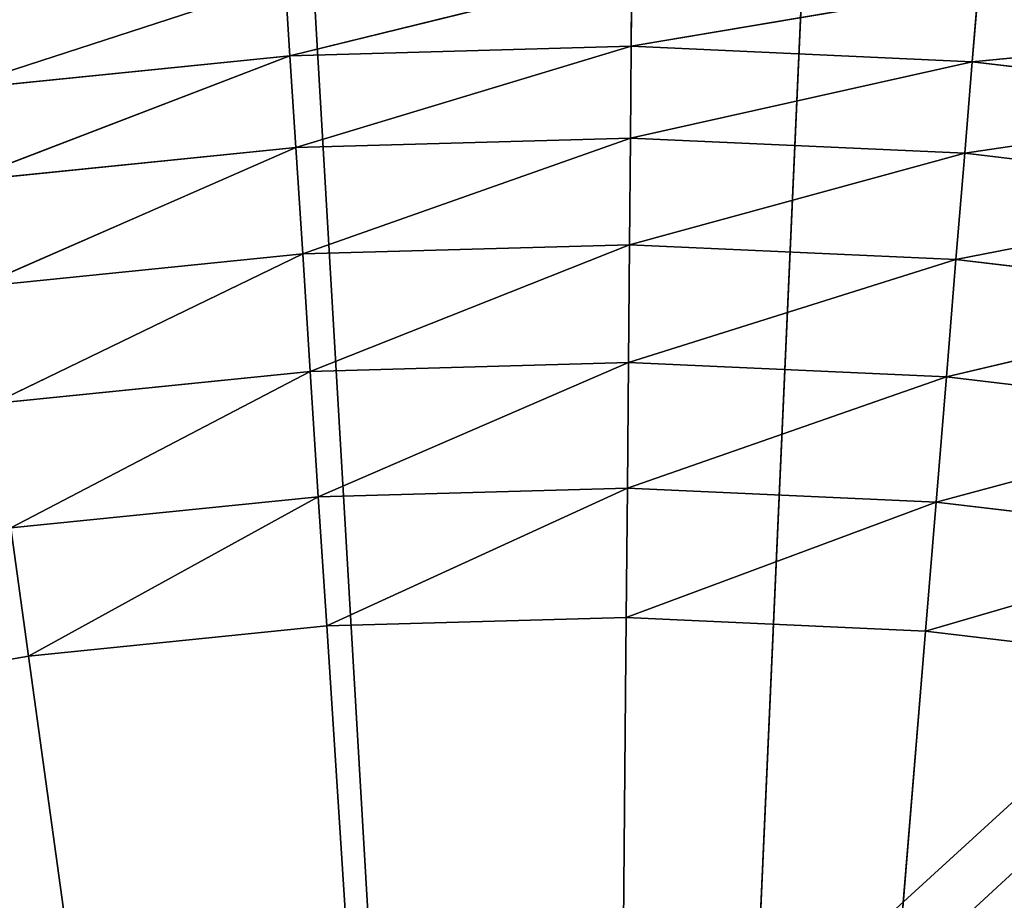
# Model space of a CAD drawing. Extents: x 0.4 to 80.4, y 0.1 to 20.1.
# Tile 594 of 656: x 78.318 to 78.451, y 18.079 to 18.197. Entities that reach past the tile are written whole.
import ezdxf

# ---------------------------------------------------------------- set-up
doc = ezdxf.new("R2010")
doc.units = 0
doc.header["$LTSCALE"] = 2.54
doc.layers.get('0').update_dxf_attribs({"color": 13, "linetype": 'CONTINUOUS'})

# ---------------------------------------------------------------- blocks, each defined once
blk = doc.blocks.new('P__KA_KUCHENNA_MOLISA_STL')
at = {"color": 0}
for p, q in [((78.17003, 17.83523, 89.5), (80.395, 19.86711, 89.5)), ((78.17003, 17.83523, 89.5), (80.395, 19.86711, 89.5)), ((78.22, 17.87022, 89.5), (80.395, 19.86711, 89.5)), ((78.22, 17.87022, 89.5), (80.395, 19.86711, 89.5)), ((78.42403, 18.21646, 89.4), (78.395, 17.56711, 89.4)), ((78.42403, 18.21646, 89.4), (78.395, 17.56711, 89.4)), ((78.395, 17.56711, 89.4), (78.3571, 18.216, 89.4)), ((78.395, 17.56711, 89.4), (78.3571, 18.216, 89.4)), ((78.40056, 18.20369, 88.95), (78.35472, 18.19242, 88.93572)), ((78.40056, 18.20369, 88.95), (78.35472, 18.19242, 88.93572)), ((78.40048, 18.19369, 88.93572), (78.40056, 18.20369, 88.95)), ((78.40048, 18.19369, 88.93572), (78.40056, 18.20369, 88.95)), ((78.30919, 18.18781, 88.93572), (78.35408, 18.2024, 88.95)), ((78.30919, 18.18781, 88.93572), (78.35408, 18.2024, 88.95)), ((78.35472, 18.19242, 88.93572), (78.35408, 18.2024, 88.95)), ((78.35472, 18.19242, 88.93572), (78.35408, 18.2024, 88.95)), ((78.44702, 18.20158, 88.95), (78.40048, 18.19369, 88.93572)), ((78.44702, 18.20158, 88.95), (78.40048, 18.19369, 88.93572)), ((78.4462, 18.19162, 88.93572), (78.44702, 18.20158, 88.95)), ((78.4462, 18.19162, 88.93572), (78.44702, 18.20158, 88.95)), ((78.49319, 18.1961, 88.95), (78.4462, 18.19162, 88.93572)), ((78.49319, 18.1961, 88.95), (78.4462, 18.19162, 88.93572)), ((78.40048, 18.19369, 88.93572), (78.35472, 18.19242, 88.93572)), ((78.40048, 18.19369, 88.93572), (78.35472, 18.19242, 88.93572)), ((78.40048, 18.19369, 88.93572), (78.35552, 18.18012, 88.92339)), ((78.40048, 18.19369, 88.93572), (78.35552, 18.18012, 88.92339)), ((78.40037, 18.18137, 88.92339), (78.40048, 18.19369, 88.93572)), ((78.40037, 18.18137, 88.92339), (78.40048, 18.19369, 88.93572)), ((78.4462, 18.19162, 88.93572), (78.40048, 18.19369, 88.93572)), ((78.4462, 18.19162, 88.93572), (78.40048, 18.19369, 88.93572)), ((78.30919, 18.18781, 88.93572), (78.35472, 18.19242, 88.93572)), ((78.30919, 18.18781, 88.93572), (78.35472, 18.19242, 88.93572)), ((78.31088, 18.1756, 88.92339), (78.35472, 18.19242, 88.93572)), ((78.31088, 18.1756, 88.92339), (78.35472, 18.19242, 88.93572)), ((78.35552, 18.18012, 88.92339), (78.35472, 18.19242, 88.93572)), ((78.35552, 18.18012, 88.92339), (78.35472, 18.19242, 88.93572)), ((78.4462, 18.19162, 88.93572), (78.40037, 18.18137, 88.92339)), ((78.4462, 18.19162, 88.93572), (78.40037, 18.18137, 88.92339)), ((78.44519, 18.17934, 88.92339), (78.4462, 18.19162, 88.93572)), ((78.44519, 18.17934, 88.92339), (78.4462, 18.19162, 88.93572)), ((78.49165, 18.18622, 88.93572), (78.4462, 18.19162, 88.93572)), ((78.49165, 18.18622, 88.93572), (78.4462, 18.19162, 88.93572)), ((78.49165, 18.18622, 88.93572), (78.44519, 18.17934, 88.92339)), ((78.49165, 18.18622, 88.93572), (78.44519, 18.17934, 88.92339)), ((78.40037, 18.18137, 88.92339), (78.35552, 18.18012, 88.92339)), ((78.40037, 18.18137, 88.92339), (78.35552, 18.18012, 88.92339)), ((78.40037, 18.18137, 88.92339), (78.35643, 18.16587, 88.9134)), ((78.40037, 18.18137, 88.92339), (78.35643, 18.16587, 88.9134)), ((78.40024, 18.16709, 88.9134), (78.40037, 18.18137, 88.92339)), ((78.40024, 18.16709, 88.9134), (78.40037, 18.18137, 88.92339)), ((78.44519, 18.17934, 88.92339), (78.40037, 18.18137, 88.92339)), ((78.44519, 18.17934, 88.92339), (78.40037, 18.18137, 88.92339)), ((78.31088, 18.1756, 88.92339), (78.35552, 18.18012, 88.92339)), ((78.31088, 18.1756, 88.92339), (78.35552, 18.18012, 88.92339)), ((78.31283, 18.16146, 88.9134), (78.35552, 18.18012, 88.92339)), ((78.31283, 18.16146, 88.9134), (78.35552, 18.18012, 88.92339)), ((78.35643, 18.16587, 88.9134), (78.35552, 18.18012, 88.92339)), ((78.35643, 18.16587, 88.9134), (78.35552, 18.18012, 88.92339)), ((78.44519, 18.17934, 88.92339), (78.40024, 18.16709, 88.9134)), ((78.44519, 18.17934, 88.92339), (78.40024, 18.16709, 88.9134)), ((78.44402, 18.1651, 88.9134), (78.44519, 18.17934, 88.92339)), ((78.44402, 18.1651, 88.9134), (78.44519, 18.17934, 88.92339)), ((78.48975, 18.17404, 88.92339), (78.44519, 18.17934, 88.92339)), ((78.48975, 18.17404, 88.92339), (78.44519, 18.17934, 88.92339)), ((78.48975, 18.17404, 88.92339), (78.44402, 18.1651, 88.9134)), ((78.48975, 18.17404, 88.92339), (78.44402, 18.1651, 88.9134)), ((78.40024, 18.16709, 88.9134), (78.35643, 18.16587, 88.9134)), ((78.40024, 18.16709, 88.9134), (78.35643, 18.16587, 88.9134)), ((78.40024, 18.16709, 88.9134), (78.35745, 18.1501, 88.90603)), ((78.40024, 18.16709, 88.9134), (78.35745, 18.1501, 88.90603)), ((78.4001, 18.15129, 88.90603), (78.40024, 18.16709, 88.9134)), ((78.4001, 18.15129, 88.90603), (78.40024, 18.16709, 88.9134)), ((78.44402, 18.1651, 88.9134), (78.40024, 18.16709, 88.9134)), ((78.44402, 18.1651, 88.9134), (78.40024, 18.16709, 88.9134)), ((78.31283, 18.16146, 88.9134), (78.35643, 18.16587, 88.9134)), ((78.31283, 18.16146, 88.9134), (78.35643, 18.16587, 88.9134)), ((78.315, 18.14581, 88.90603), (78.35643, 18.16587, 88.9134)), ((78.315, 18.14581, 88.90603), (78.35643, 18.16587, 88.9134)), ((78.35745, 18.1501, 88.90603), (78.35643, 18.16587, 88.9134)), ((78.35745, 18.1501, 88.90603), (78.35643, 18.16587, 88.9134)), ((78.44402, 18.1651, 88.9134), (78.4001, 18.15129, 88.90603)), ((78.44402, 18.1651, 88.9134), (78.4001, 18.15129, 88.90603)), ((78.44274, 18.14936, 88.90603), (78.44402, 18.1651, 88.9134)), ((78.44274, 18.14936, 88.90603), (78.44402, 18.1651, 88.9134)), ((78.48755, 18.15993, 88.9134), (78.44402, 18.1651, 88.9134)), ((78.48755, 18.15993, 88.9134), (78.44402, 18.1651, 88.9134)), ((78.48755, 18.15993, 88.9134), (78.44274, 18.14936, 88.90603)), ((78.48755, 18.15993, 88.9134), (78.44274, 18.14936, 88.90603)), ((78.315, 18.14581, 88.90603), (78.35745, 18.1501, 88.90603)), ((78.315, 18.14581, 88.90603), (78.35745, 18.1501, 88.90603)), ((78.3173, 18.12913, 88.90152), (78.35745, 18.1501, 88.90603)), ((78.3173, 18.12913, 88.90152), (78.35745, 18.1501, 88.90603)), ((78.4001, 18.15129, 88.90603), (78.35745, 18.1501, 88.90603)), ((78.4001, 18.15129, 88.90603), (78.35745, 18.1501, 88.90603)), ((78.35853, 18.1333, 88.90152), (78.35745, 18.1501, 88.90603)), ((78.35853, 18.1333, 88.90152), (78.35745, 18.1501, 88.90603)), ((78.4001, 18.15129, 88.90603), (78.35853, 18.1333, 88.90152)), ((78.4001, 18.15129, 88.90603), (78.35853, 18.1333, 88.90152)), ((78.39996, 18.13445, 88.90152), (78.4001, 18.15129, 88.90603)), ((78.39996, 18.13445, 88.90152), (78.4001, 18.15129, 88.90603)), ((78.44274, 18.14936, 88.90603), (78.4001, 18.15129, 88.90603)), ((78.44274, 18.14936, 88.90603), (78.4001, 18.15129, 88.90603)), ((78.44274, 18.14936, 88.90603), (78.39996, 18.13445, 88.90152)), ((78.44274, 18.14936, 88.90603), (78.39996, 18.13445, 88.90152)), ((78.44136, 18.13258, 88.90152), (78.44274, 18.14936, 88.90603)), ((78.44136, 18.13258, 88.90152), (78.44274, 18.14936, 88.90603)), ((78.48511, 18.14432, 88.90603), (78.44274, 18.14936, 88.90603)), ((78.48511, 18.14432, 88.90603), (78.44274, 18.14936, 88.90603)), ((78.48511, 18.14432, 88.90603), (78.44136, 18.13258, 88.90152)), ((78.48511, 18.14432, 88.90603), (78.44136, 18.13258, 88.90152)), ((78.39996, 18.13445, 88.90152), (78.35853, 18.1333, 88.90152)), ((78.39996, 18.13445, 88.90152), (78.35853, 18.1333, 88.90152)), ((78.39996, 18.13445, 88.90152), (78.35965, 18.11597, 88.9)), ((78.39996, 18.13445, 88.90152), (78.35965, 18.11597, 88.9)), ((78.39981, 18.11709, 88.9), (78.39996, 18.13445, 88.90152)), ((78.39981, 18.11709, 88.9), (78.39996, 18.13445, 88.90152)), ((78.44136, 18.13258, 88.90152), (78.39996, 18.13445, 88.90152)), ((78.44136, 18.13258, 88.90152), (78.39996, 18.13445, 88.90152)), ((78.3173, 18.12913, 88.90152), (78.35853, 18.1333, 88.90152)), ((78.3173, 18.12913, 88.90152), (78.35853, 18.1333, 88.90152)), ((78.31968, 18.11193, 88.9), (78.35853, 18.1333, 88.90152)), ((78.31968, 18.11193, 88.9), (78.35853, 18.1333, 88.90152)), ((78.35965, 18.11597, 88.9), (78.35853, 18.1333, 88.90152)), ((78.35965, 18.11597, 88.9), (78.35853, 18.1333, 88.90152)), ((78.44136, 18.13258, 88.90152), (78.39981, 18.11709, 88.9)), ((78.44136, 18.13258, 88.90152), (78.39981, 18.11709, 88.9)), ((78.43994, 18.11527, 88.9), (78.44136, 18.13258, 88.90152)), ((78.43994, 18.11527, 88.9), (78.44136, 18.13258, 88.90152)), ((78.48251, 18.12769, 88.90152), (78.44136, 18.13258, 88.90152)), ((78.48251, 18.12769, 88.90152), (78.44136, 18.13258, 88.90152)), ((78.3173, 18.12913, 88.90152), (78.31968, 18.11193, 88.9)), ((78.3173, 18.12913, 88.90152), (78.31968, 18.11193, 88.9)), ((78.48251, 18.12769, 88.90152), (78.43994, 18.11527, 88.9)), ((78.48251, 18.12769, 88.90152), (78.43994, 18.11527, 88.9)), ((78.35965, 18.11597, 88.9), (78.39981, 18.11709, 88.9)), ((78.35965, 18.11597, 88.9), (78.39981, 18.11709, 88.9)), ((78.39981, 18.11709, 88.9), (78.395, 17.56711, 88.9)), ((78.39981, 18.11709, 88.9), (78.395, 17.56711, 88.9)), ((78.39981, 18.11709, 88.9), (78.43994, 18.11527, 88.9)), ((78.39981, 18.11709, 88.9), (78.43994, 18.11527, 88.9)), ((78.31968, 18.11193, 88.9), (78.35965, 18.11597, 88.9)), ((78.31968, 18.11193, 88.9), (78.35965, 18.11597, 88.9)), ((78.35965, 18.11597, 88.9), (78.395, 17.56711, 88.9)), ((78.35965, 18.11597, 88.9), (78.395, 17.56711, 88.9)), ((78.395, 17.56711, 88.9), (78.43994, 18.11527, 88.9)), ((78.395, 17.56711, 88.9), (78.43994, 18.11527, 88.9)), ((78.43994, 18.11527, 88.9), (78.47983, 18.11053, 88.9)), ((78.43994, 18.11527, 88.9), (78.47983, 18.11053, 88.9)), ((78.28011, 18.10498, 88.9), (78.31968, 18.11193, 88.9)), ((78.28011, 18.10498, 88.9), (78.31968, 18.11193, 88.9)), ((78.395, 17.56711, 88.9), (78.31968, 18.11193, 88.9)), ((78.395, 17.56711, 88.9), (78.31968, 18.11193, 88.9))]:
    blk.add_line(p, q, dxfattribs=at)
mesh = blk.add_polyface(dxfattribs=at)
corners = [(80.395, 19.86711, 89.4), (78.27529, 17.896, 89.4), (0.395, 19.86711, 89.4)]
mesh.append_faces([[corners[k] for k in face] for face in [(0, 1, 2)]], dxfattribs={"color": 0})
mesh = blk.add_polyface(dxfattribs=at)
corners = [(80.395, 19.86711, 89.5), (0.395, 19.86711, 89.5), (2.51471, 17.896, 89.5)]
mesh.append_faces([[corners[k] for k in face] for face in [(0, 1, 2)]], dxfattribs={"color": 0})
mesh = blk.add_polyface(dxfattribs=at)
corners = [(80.395, 19.86711, 89.5), (2.51471, 17.896, 89.5), (2.57, 17.87022, 89.5)]
mesh.append_faces([[corners[k] for k in face] for face in [(0, 1, 2)]], dxfattribs={"color": 0})
mesh = blk.add_polyface(dxfattribs=at)
corners = [(80.395, 19.86711, 89.5), (2.57, 17.87022, 89.5), (2.61998, 17.83523, 89.5)]
mesh.append_faces([[corners[k] for k in face] for face in [(0, 1, 2)]], dxfattribs={"color": 0})
mesh = blk.add_polyface(dxfattribs=at)
corners = [(80.395, 19.86711, 89.5), (2.61998, 17.83523, 89.5), (2.66312, 17.79209, 89.5)]
mesh.append_faces([[corners[k] for k in face] for face in [(0, 1, 2)]], dxfattribs={"color": 0})
mesh = blk.add_polyface(dxfattribs=at)
corners = [(80.395, 19.86711, 89.5), (2.66312, 17.79209, 89.5), (2.69811, 17.74211, 89.5)]
mesh.append_faces([[corners[k] for k in face] for face in [(0, 1, 2)]], dxfattribs={"color": 0})
mesh = blk.add_polyface(dxfattribs=at)
corners = [(80.395, 19.86711, 89.5), (2.69811, 17.74211, 89.5), (78.17003, 17.83523, 89.5)]
mesh.append_faces([[corners[k] for k in face] for face in [(0, 1, 2)]], dxfattribs={"color": 0})
mesh = blk.add_polyface(dxfattribs=at)
corners = [(80.395, 19.86711, 89.5), (78.17003, 17.83523, 89.5), (78.22, 17.87022, 89.5)]
mesh.append_faces([[corners[k] for k in face] for face in [(0, 1, 2)]], dxfattribs={"color": 0})
mesh = blk.add_polyface(dxfattribs=at)
corners = [(80.395, 19.86711, 89.5), (78.22, 17.87022, 89.5), (78.27529, 17.896, 89.5)]
mesh.append_faces([[corners[k] for k in face] for face in [(0, 1, 2)]], dxfattribs={"color": 0})
mesh = blk.add_polyface(dxfattribs=at)
corners = [(80.395, 19.86711, 89.4), (78.33423, 17.91179, 89.4), (78.27529, 17.896, 89.4)]
mesh.append_faces([[corners[k] for k in face] for face in [(0, 1, 2)]], dxfattribs={"color": 0})
mesh = blk.add_polyface(dxfattribs=at)
corners = [(80.395, 19.86711, 89.5), (78.27529, 17.896, 89.5), (78.33423, 17.91179, 89.5)]
mesh.append_faces([[corners[k] for k in face] for face in [(0, 1, 2)]], dxfattribs={"color": 0})
mesh = blk.add_polyface(dxfattribs=at)
corners = [(80.395, 19.86711, 89.4), (78.395, 17.91711, 89.4), (78.33423, 17.91179, 89.4)]
mesh.append_faces([[corners[k] for k in face] for face in [(0, 1, 2)]], dxfattribs={"color": 0})
mesh = blk.add_polyface(dxfattribs=at)
corners = [(80.395, 19.86711, 89.5), (78.33423, 17.91179, 89.5), (78.395, 17.91711, 89.5)]
mesh.append_faces([[corners[k] for k in face] for face in [(0, 1, 2)]], dxfattribs={"color": 0})
mesh = blk.add_polyface(dxfattribs=at)
corners = [(80.395, 19.86711, 89.4), (78.45578, 17.91179, 89.4), (78.395, 17.91711, 89.4)]
mesh.append_faces([[corners[k] for k in face] for face in [(0, 1, 2)]], dxfattribs={"color": 0})
mesh = blk.add_polyface(dxfattribs=at)
corners = [(80.395, 19.86711, 89.5), (78.395, 17.91711, 89.5), (78.45578, 17.91179, 89.5)]
mesh.append_faces([[corners[k] for k in face] for face in [(0, 1, 2)]], dxfattribs={"color": 0})
mesh = blk.add_polyface(dxfattribs=at)
corners = [(78.42403, 18.21646, 89.4), (78.3571, 18.216, 89.4), (78.395, 17.56711, 89.4)]
mesh.append_faces([[corners[k] for k in face] for face in [(0, 1, 2)]], dxfattribs={"color": 0})
mesh = blk.add_polyface(dxfattribs=at)
corners = [(78.49064, 18.21004, 89.4), (78.42403, 18.21646, 89.4), (78.395, 17.56711, 89.4)]
mesh.append_faces([[corners[k] for k in face] for face in [(0, 1, 2)]], dxfattribs={"color": 0})
mesh = blk.add_polyface(dxfattribs=at)
corners = [(78.395, 17.56711, 89.4), (78.3571, 18.216, 89.4), (78.29059, 18.20867, 89.4)]
mesh.append_faces([[corners[k] for k in face] for face in [(0, 1, 2)]], dxfattribs={"color": 0})
mesh = blk.add_polyface(dxfattribs=at)
corners = [(78.55624, 18.1968, 89.4), (78.49064, 18.21004, 89.4), (78.395, 17.56711, 89.4)]
mesh.append_faces([[corners[k] for k in face] for face in [(0, 1, 2)]], dxfattribs={"color": 0})
mesh = blk.add_polyface(dxfattribs=at)
corners = [(78.395, 17.56711, 89.4), (78.29059, 18.20867, 89.4), (78.22518, 18.19453, 89.4)]
mesh.append_faces([[corners[k] for k in face] for face in [(0, 1, 2)]], dxfattribs={"color": 0})
mesh = blk.add_polyface(dxfattribs=at)
corners = [(78.40056, 18.20369, 88.95), (78.35472, 18.19242, 88.93572), (78.35408, 18.2024, 88.95)]
mesh.append_faces([[corners[k] for k in face] for face in [(0, 1, 2)]], dxfattribs={"color": 0})
mesh = blk.add_polyface(dxfattribs=at)
corners = [(78.40056, 18.20369, 88.95), (78.40048, 18.19369, 88.93572), (78.35472, 18.19242, 88.93572)]
mesh.append_faces([[corners[k] for k in face] for face in [(0, 1, 2)]], dxfattribs={"color": 0})
mesh = blk.add_polyface(dxfattribs=at)
corners = [(78.44702, 18.20158, 88.95), (78.40048, 18.19369, 88.93572), (78.40056, 18.20369, 88.95)]
mesh.append_faces([[corners[k] for k in face] for face in [(0, 1, 2)]], dxfattribs={"color": 0})
mesh = blk.add_polyface(dxfattribs=at)
corners = [(78.49433, 18.20337, 88.9658), (78.49319, 18.1961, 88.95), (78.44702, 18.20158, 88.95)]
mesh.append_faces([[corners[k] for k in face] for face in [(0, 1, 2)]], dxfattribs={"color": 0})
mesh = blk.add_polyface(dxfattribs=at)
corners = [(78.35408, 18.2024, 88.95), (78.30919, 18.18781, 88.93572), (78.30782, 18.19771, 88.95)]
mesh.append_faces([[corners[k] for k in face] for face in [(0, 1, 2)]], dxfattribs={"color": 0})
mesh = blk.add_polyface(dxfattribs=at)
corners = [(78.35408, 18.2024, 88.95), (78.35472, 18.19242, 88.93572), (78.30919, 18.18781, 88.93572)]
mesh.append_faces([[corners[k] for k in face] for face in [(0, 1, 2)]], dxfattribs={"color": 0})
mesh = blk.add_polyface(dxfattribs=at)
corners = [(78.44702, 18.20158, 88.95), (78.4462, 18.19162, 88.93572), (78.40048, 18.19369, 88.93572)]
mesh.append_faces([[corners[k] for k in face] for face in [(0, 1, 2)]], dxfattribs={"color": 0})
mesh = blk.add_polyface(dxfattribs=at)
corners = [(78.49319, 18.1961, 88.95), (78.4462, 18.19162, 88.93572), (78.44702, 18.20158, 88.95)]
mesh.append_faces([[corners[k] for k in face] for face in [(0, 1, 2)]], dxfattribs={"color": 0})
mesh = blk.add_polyface(dxfattribs=at)
corners = [(78.62013, 18.17688, 89.4), (78.55624, 18.1968, 89.4), (78.395, 17.56711, 89.4)]
mesh.append_faces([[corners[k] for k in face] for face in [(0, 1, 2)]], dxfattribs={"color": 0})
mesh = blk.add_polyface(dxfattribs=at)
corners = [(78.49319, 18.1961, 88.95), (78.49165, 18.18622, 88.93572), (78.4462, 18.19162, 88.93572)]
mesh.append_faces([[corners[k] for k in face] for face in [(0, 1, 2)]], dxfattribs={"color": 0})
mesh = blk.add_polyface(dxfattribs=at)
corners = [(78.395, 17.56711, 89.4), (78.22518, 18.19453, 89.4), (78.16156, 18.17375, 89.4)]
mesh.append_faces([[corners[k] for k in face] for face in [(0, 1, 2)]], dxfattribs={"color": 0})
mesh = blk.add_polyface(dxfattribs=at)
corners = [(78.40048, 18.19369, 88.93572), (78.35552, 18.18012, 88.92339), (78.35472, 18.19242, 88.93572)]
mesh.append_faces([[corners[k] for k in face] for face in [(0, 1, 2)]], dxfattribs={"color": 0})
mesh = blk.add_polyface(dxfattribs=at)
corners = [(78.40048, 18.19369, 88.93572), (78.40037, 18.18137, 88.92339), (78.35552, 18.18012, 88.92339)]
mesh.append_faces([[corners[k] for k in face] for face in [(0, 1, 2)]], dxfattribs={"color": 0})
mesh = blk.add_polyface(dxfattribs=at)
corners = [(78.4462, 18.19162, 88.93572), (78.40037, 18.18137, 88.92339), (78.40048, 18.19369, 88.93572)]
mesh.append_faces([[corners[k] for k in face] for face in [(0, 1, 2)]], dxfattribs={"color": 0})
mesh = blk.add_polyface(dxfattribs=at)
corners = [(78.35472, 18.19242, 88.93572), (78.31088, 18.1756, 88.92339), (78.30919, 18.18781, 88.93572)]
mesh.append_faces([[corners[k] for k in face] for face in [(0, 1, 2)]], dxfattribs={"color": 0})
mesh = blk.add_polyface(dxfattribs=at)
corners = [(78.35552, 18.18012, 88.92339), (78.31088, 18.1756, 88.92339), (78.35472, 18.19242, 88.93572)]
mesh.append_faces([[corners[k] for k in face] for face in [(0, 1, 2)]], dxfattribs={"color": 0})
mesh = blk.add_polyface(dxfattribs=at)
corners = [(78.4462, 18.19162, 88.93572), (78.44519, 18.17934, 88.92339), (78.40037, 18.18137, 88.92339)]
mesh.append_faces([[corners[k] for k in face] for face in [(0, 1, 2)]], dxfattribs={"color": 0})
mesh = blk.add_polyface(dxfattribs=at)
corners = [(78.49165, 18.18622, 88.93572), (78.44519, 18.17934, 88.92339), (78.4462, 18.19162, 88.93572)]
mesh.append_faces([[corners[k] for k in face] for face in [(0, 1, 2)]], dxfattribs={"color": 0})
mesh = blk.add_polyface(dxfattribs=at)
corners = [(78.49165, 18.18622, 88.93572), (78.48975, 18.17404, 88.92339), (78.44519, 18.17934, 88.92339)]
mesh.append_faces([[corners[k] for k in face] for face in [(0, 1, 2)]], dxfattribs={"color": 0})
mesh = blk.add_polyface(dxfattribs=at)
corners = [(78.40037, 18.18137, 88.92339), (78.35643, 18.16587, 88.9134), (78.35552, 18.18012, 88.92339)]
mesh.append_faces([[corners[k] for k in face] for face in [(0, 1, 2)]], dxfattribs={"color": 0})
mesh = blk.add_polyface(dxfattribs=at)
corners = [(78.40037, 18.18137, 88.92339), (78.40024, 18.16709, 88.9134), (78.35643, 18.16587, 88.9134)]
mesh.append_faces([[corners[k] for k in face] for face in [(0, 1, 2)]], dxfattribs={"color": 0})
mesh = blk.add_polyface(dxfattribs=at)
corners = [(78.44519, 18.17934, 88.92339), (78.40024, 18.16709, 88.9134), (78.40037, 18.18137, 88.92339)]
mesh.append_faces([[corners[k] for k in face] for face in [(0, 1, 2)]], dxfattribs={"color": 0})
mesh = blk.add_polyface(dxfattribs=at)
corners = [(78.35552, 18.18012, 88.92339), (78.31283, 18.16146, 88.9134), (78.31088, 18.1756, 88.92339)]
mesh.append_faces([[corners[k] for k in face] for face in [(0, 1, 2)]], dxfattribs={"color": 0})
mesh = blk.add_polyface(dxfattribs=at)
corners = [(78.35643, 18.16587, 88.9134), (78.31283, 18.16146, 88.9134), (78.35552, 18.18012, 88.92339)]
mesh.append_faces([[corners[k] for k in face] for face in [(0, 1, 2)]], dxfattribs={"color": 0})
mesh = blk.add_polyface(dxfattribs=at)
corners = [(78.44519, 18.17934, 88.92339), (78.44402, 18.1651, 88.9134), (78.40024, 18.16709, 88.9134)]
mesh.append_faces([[corners[k] for k in face] for face in [(0, 1, 2)]], dxfattribs={"color": 0})
mesh = blk.add_polyface(dxfattribs=at)
corners = [(78.48975, 18.17404, 88.92339), (78.44402, 18.1651, 88.9134), (78.44519, 18.17934, 88.92339)]
mesh.append_faces([[corners[k] for k in face] for face in [(0, 1, 2)]], dxfattribs={"color": 0})
mesh = blk.add_polyface(dxfattribs=at)
corners = [(78.68163, 18.1505, 89.4), (78.62013, 18.17688, 89.4), (78.395, 17.56711, 89.4)]
mesh.append_faces([[corners[k] for k in face] for face in [(0, 1, 2)]], dxfattribs={"color": 0})
mesh = blk.add_polyface(dxfattribs=at)
corners = [(78.48975, 18.17404, 88.92339), (78.48755, 18.15993, 88.9134), (78.44402, 18.1651, 88.9134)]
mesh.append_faces([[corners[k] for k in face] for face in [(0, 1, 2)]], dxfattribs={"color": 0})
mesh = blk.add_polyface(dxfattribs=at)
corners = [(78.395, 17.56711, 89.4), (78.16156, 18.17375, 89.4), (78.10043, 18.14653, 89.4)]
mesh.append_faces([[corners[k] for k in face] for face in [(0, 1, 2)]], dxfattribs={"color": 0})
mesh = blk.add_polyface(dxfattribs=at)
corners = [(78.40024, 18.16709, 88.9134), (78.35745, 18.1501, 88.90603), (78.35643, 18.16587, 88.9134)]
mesh.append_faces([[corners[k] for k in face] for face in [(0, 1, 2)]], dxfattribs={"color": 0})
mesh = blk.add_polyface(dxfattribs=at)
corners = [(78.40024, 18.16709, 88.9134), (78.4001, 18.15129, 88.90603), (78.35745, 18.1501, 88.90603)]
mesh.append_faces([[corners[k] for k in face] for face in [(0, 1, 2)]], dxfattribs={"color": 0})
mesh = blk.add_polyface(dxfattribs=at)
corners = [(78.44402, 18.1651, 88.9134), (78.4001, 18.15129, 88.90603), (78.40024, 18.16709, 88.9134)]
mesh.append_faces([[corners[k] for k in face] for face in [(0, 1, 2)]], dxfattribs={"color": 0})
mesh = blk.add_polyface(dxfattribs=at)
corners = [(78.35643, 18.16587, 88.9134), (78.315, 18.14581, 88.90603), (78.31283, 18.16146, 88.9134)]
mesh.append_faces([[corners[k] for k in face] for face in [(0, 1, 2)]], dxfattribs={"color": 0})
mesh = blk.add_polyface(dxfattribs=at)
corners = [(78.35745, 18.1501, 88.90603), (78.315, 18.14581, 88.90603), (78.35643, 18.16587, 88.9134)]
mesh.append_faces([[corners[k] for k in face] for face in [(0, 1, 2)]], dxfattribs={"color": 0})
mesh = blk.add_polyface(dxfattribs=at)
corners = [(78.44402, 18.1651, 88.9134), (78.44274, 18.14936, 88.90603), (78.4001, 18.15129, 88.90603)]
mesh.append_faces([[corners[k] for k in face] for face in [(0, 1, 2)]], dxfattribs={"color": 0})
mesh = blk.add_polyface(dxfattribs=at)
corners = [(78.48755, 18.15993, 88.9134), (78.44274, 18.14936, 88.90603), (78.44402, 18.1651, 88.9134)]
mesh.append_faces([[corners[k] for k in face] for face in [(0, 1, 2)]], dxfattribs={"color": 0})
mesh = blk.add_polyface(dxfattribs=at)
corners = [(78.48755, 18.15993, 88.9134), (78.48511, 18.14432, 88.90603), (78.44274, 18.14936, 88.90603)]
mesh.append_faces([[corners[k] for k in face] for face in [(0, 1, 2)]], dxfattribs={"color": 0})
mesh = blk.add_polyface(dxfattribs=at)
corners = [(78.35745, 18.1501, 88.90603), (78.3173, 18.12913, 88.90152), (78.315, 18.14581, 88.90603)]
mesh.append_faces([[corners[k] for k in face] for face in [(0, 1, 2)]], dxfattribs={"color": 0})
mesh = blk.add_polyface(dxfattribs=at)
corners = [(78.35853, 18.1333, 88.90152), (78.3173, 18.12913, 88.90152), (78.35745, 18.1501, 88.90603)]
mesh.append_faces([[corners[k] for k in face] for face in [(0, 1, 2)]], dxfattribs={"color": 0})
mesh = blk.add_polyface(dxfattribs=at)
corners = [(78.4001, 18.15129, 88.90603), (78.35853, 18.1333, 88.90152), (78.35745, 18.1501, 88.90603)]
mesh.append_faces([[corners[k] for k in face] for face in [(0, 1, 2)]], dxfattribs={"color": 0})
mesh = blk.add_polyface(dxfattribs=at)
corners = [(78.4001, 18.15129, 88.90603), (78.39996, 18.13445, 88.90152), (78.35853, 18.1333, 88.90152)]
mesh.append_faces([[corners[k] for k in face] for face in [(0, 1, 2)]], dxfattribs={"color": 0})
mesh = blk.add_polyface(dxfattribs=at)
corners = [(78.7401, 18.11794, 89.4), (78.68163, 18.1505, 89.4), (78.395, 17.56711, 89.4)]
mesh.append_faces([[corners[k] for k in face] for face in [(0, 1, 2)]], dxfattribs={"color": 0})
mesh = blk.add_polyface(dxfattribs=at)
corners = [(78.44274, 18.14936, 88.90603), (78.39996, 18.13445, 88.90152), (78.4001, 18.15129, 88.90603)]
mesh.append_faces([[corners[k] for k in face] for face in [(0, 1, 2)]], dxfattribs={"color": 0})
mesh = blk.add_polyface(dxfattribs=at)
corners = [(78.44274, 18.14936, 88.90603), (78.44136, 18.13258, 88.90152), (78.39996, 18.13445, 88.90152)]
mesh.append_faces([[corners[k] for k in face] for face in [(0, 1, 2)]], dxfattribs={"color": 0})
mesh = blk.add_polyface(dxfattribs=at)
corners = [(78.48511, 18.14432, 88.90603), (78.44136, 18.13258, 88.90152), (78.44274, 18.14936, 88.90603)]
mesh.append_faces([[corners[k] for k in face] for face in [(0, 1, 2)]], dxfattribs={"color": 0})
mesh = blk.add_polyface(dxfattribs=at)
corners = [(78.395, 17.56711, 89.4), (78.10043, 18.14653, 89.4), (78.04241, 18.11317, 89.4)]
mesh.append_faces([[corners[k] for k in face] for face in [(0, 1, 2)]], dxfattribs={"color": 0})
mesh = blk.add_polyface(dxfattribs=at)
corners = [(78.48511, 18.14432, 88.90603), (78.48251, 18.12769, 88.90152), (78.44136, 18.13258, 88.90152)]
mesh.append_faces([[corners[k] for k in face] for face in [(0, 1, 2)]], dxfattribs={"color": 0})
mesh = blk.add_polyface(dxfattribs=at)
corners = [(78.39996, 18.13445, 88.90152), (78.35965, 18.11597, 88.9), (78.35853, 18.1333, 88.90152)]
mesh.append_faces([[corners[k] for k in face] for face in [(0, 1, 2)]], dxfattribs={"color": 0})
mesh = blk.add_polyface(dxfattribs=at)
corners = [(78.39996, 18.13445, 88.90152), (78.39981, 18.11709, 88.9), (78.35965, 18.11597, 88.9)]
mesh.append_faces([[corners[k] for k in face] for face in [(0, 1, 2)]], dxfattribs={"color": 0})
mesh = blk.add_polyface(dxfattribs=at)
corners = [(78.44136, 18.13258, 88.90152), (78.39981, 18.11709, 88.9), (78.39996, 18.13445, 88.90152)]
mesh.append_faces([[corners[k] for k in face] for face in [(0, 1, 2)]], dxfattribs={"color": 0})
mesh = blk.add_polyface(dxfattribs=at)
corners = [(78.35853, 18.1333, 88.90152), (78.31968, 18.11193, 88.9), (78.3173, 18.12913, 88.90152)]
mesh.append_faces([[corners[k] for k in face] for face in [(0, 1, 2)]], dxfattribs={"color": 0})
mesh = blk.add_polyface(dxfattribs=at)
corners = [(78.35965, 18.11597, 88.9), (78.31968, 18.11193, 88.9), (78.35853, 18.1333, 88.90152)]
mesh.append_faces([[corners[k] for k in face] for face in [(0, 1, 2)]], dxfattribs={"color": 0})
mesh = blk.add_polyface(dxfattribs=at)
corners = [(78.44136, 18.13258, 88.90152), (78.43994, 18.11527, 88.9), (78.39981, 18.11709, 88.9)]
mesh.append_faces([[corners[k] for k in face] for face in [(0, 1, 2)]], dxfattribs={"color": 0})
mesh = blk.add_polyface(dxfattribs=at)
corners = [(78.48251, 18.12769, 88.90152), (78.43994, 18.11527, 88.9), (78.44136, 18.13258, 88.90152)]
mesh.append_faces([[corners[k] for k in face] for face in [(0, 1, 2)]], dxfattribs={"color": 0})
mesh = blk.add_polyface(dxfattribs=at)
corners = [(78.31968, 18.11193, 88.9), (78.28011, 18.10498, 88.9), (78.3173, 18.12913, 88.90152)]
mesh.append_faces([[corners[k] for k in face] for face in [(0, 1, 2)]], dxfattribs={"color": 0})
mesh = blk.add_polyface(dxfattribs=at)
corners = [(78.48251, 18.12769, 88.90152), (78.47983, 18.11053, 88.9), (78.43994, 18.11527, 88.9)]
mesh.append_faces([[corners[k] for k in face] for face in [(0, 1, 2)]], dxfattribs={"color": 0})
mesh = blk.add_polyface(dxfattribs=at)
corners = [(78.39981, 18.11709, 88.9), (78.395, 17.56711, 88.9), (78.35965, 18.11597, 88.9)]
mesh.append_faces([[corners[k] for k in face] for face in [(0, 1, 2)]], dxfattribs={"color": 0})
mesh = blk.add_polyface(dxfattribs=at)
corners = [(78.79491, 18.07953, 89.4), (78.7401, 18.11794, 89.4), (78.395, 17.56711, 89.4)]
mesh.append_faces([[corners[k] for k in face] for face in [(0, 1, 2)]], dxfattribs={"color": 0})
mesh = blk.add_polyface(dxfattribs=at)
corners = [(78.43994, 18.11527, 88.9), (78.395, 17.56711, 88.9), (78.39981, 18.11709, 88.9)]
mesh.append_faces([[corners[k] for k in face] for face in [(0, 1, 2)]], dxfattribs={"color": 0})
mesh = blk.add_polyface(dxfattribs=at)
corners = [(78.395, 17.56711, 88.9), (78.31968, 18.11193, 88.9), (78.35965, 18.11597, 88.9)]
mesh.append_faces([[corners[k] for k in face] for face in [(0, 1, 2)]], dxfattribs={"color": 0})
mesh = blk.add_polyface(dxfattribs=at)
corners = [(78.47983, 18.11053, 88.9), (78.395, 17.56711, 88.9), (78.43994, 18.11527, 88.9)]
mesh.append_faces([[corners[k] for k in face] for face in [(0, 1, 2)]], dxfattribs={"color": 0})
mesh = blk.add_polyface(dxfattribs=at)
corners = [(78.395, 17.56711, 89.4), (78.04241, 18.11317, 89.4), (77.98813, 18.07402, 89.4)]
mesh.append_faces([[corners[k] for k in face] for face in [(0, 1, 2)]], dxfattribs={"color": 0})
mesh = blk.add_polyface(dxfattribs=at)
corners = [(78.395, 17.56711, 88.9), (78.28011, 18.10498, 88.9), (78.31968, 18.11193, 88.9)]
mesh.append_faces([[corners[k] for k in face] for face in [(0, 1, 2)]], dxfattribs={"color": 0})
mesh = blk.add_polyface(dxfattribs=at)
corners = [(78.51927, 18.10289, 88.9), (78.395, 17.56711, 88.9), (78.47983, 18.11053, 88.9)]
mesh.append_faces([[corners[k] for k in face] for face in [(0, 1, 2)]], dxfattribs={"color": 0})
mesh = blk.add_polyface(dxfattribs=at)
corners = [(78.395, 17.56711, 88.9), (78.24116, 18.09516, 88.9), (78.28011, 18.10498, 88.9)]
mesh.append_faces([[corners[k] for k in face] for face in [(0, 1, 2)]], dxfattribs={"color": 0})
mesh = blk.add_polyface(dxfattribs=at)
corners = [(78.55805, 18.09239, 88.9), (78.395, 17.56711, 88.9), (78.51927, 18.10289, 88.9)]
mesh.append_faces([[corners[k] for k in face] for face in [(0, 1, 2)]], dxfattribs={"color": 0})
mesh = blk.add_polyface(dxfattribs=at)
corners = [(78.395, 17.56711, 88.9), (78.20302, 18.08252, 88.9), (78.24116, 18.09516, 88.9)]
mesh.append_faces([[corners[k] for k in face] for face in [(0, 1, 2)]], dxfattribs={"color": 0})
mesh = blk.add_polyface(dxfattribs=at)
corners = [(78.59596, 18.07908, 88.9), (78.395, 17.56711, 88.9), (78.55805, 18.09239, 88.9)]
mesh.append_faces([[corners[k] for k in face] for face in [(0, 1, 2)]], dxfattribs={"color": 0})
mesh = blk.add_polyface(dxfattribs=at)
corners = [(78.395, 17.56711, 88.9), (78.16591, 18.06713, 88.9), (78.20302, 18.08252, 88.9)]
mesh.append_faces([[corners[k] for k in face] for face in [(0, 1, 2)]], dxfattribs={"color": 0})
mesh = blk.add_polyface(dxfattribs=at)
corners = [(78.84548, 18.0357, 89.4), (78.79491, 18.07953, 89.4), (78.395, 17.56711, 89.4)]
mesh.append_faces([[corners[k] for k in face] for face in [(0, 1, 2)]], dxfattribs={"color": 0})

msp = doc.modelspace()

# ---------------------------------------------------------------- block references
at = {"color": 0}
msp.add_blockref('P__KA_KUCHENNA_MOLISA_STL', (0, 0), dxfattribs=at)

doc.saveas('drawing.dxf')
